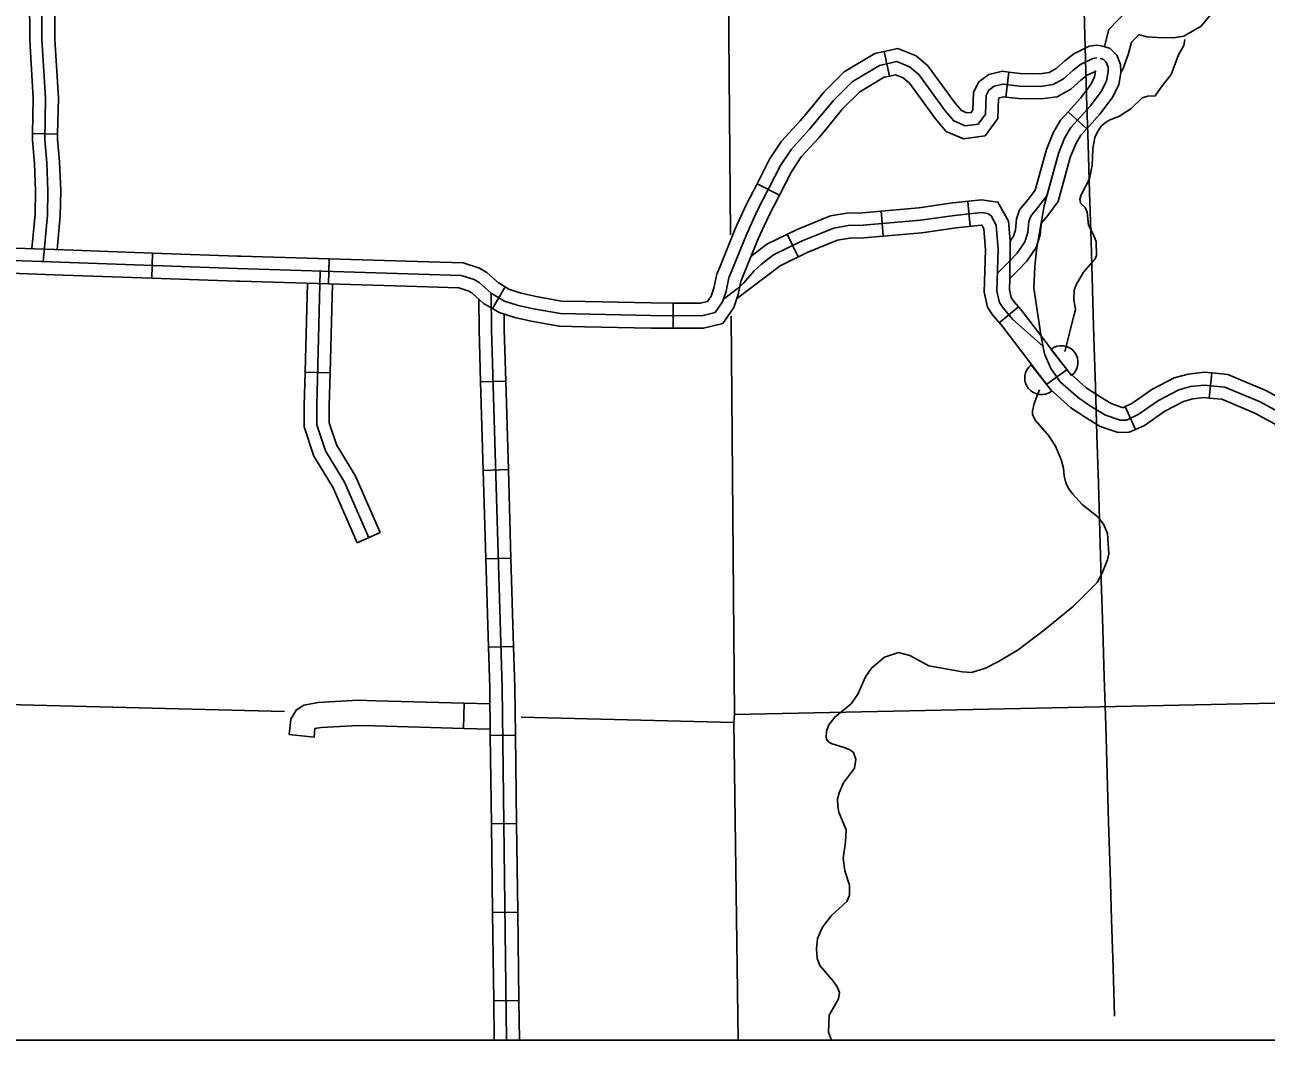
# Model space of a CAD drawing. Extents: x 1212896 to 1368412, y 378476 to 478763.
# Drawn here: x 1306302 to 1313715, y 388319 to 394380 of the extents above; entities that cross this region are included whole.
import ezdxf

# ---------------------------------------------------------------- set-up
doc = ezdxf.new("R2010")
doc.units = 0
for name, color, linetype in [('1', 7, 'Continuous'), ('Level 31', 7, 'Continuous'), ('Level 32', 7, 'Continuous'), ('Level 35', 7, 'Continuous'), ('Level 38', 7, 'Continuous'), ('Level 4', 7, 'Continuous'), ('Level 45', 7, 'Continuous'), ('Level 46', 7, 'Continuous'), ('Level 5', 7, 'Continuous'), ('Level 60', 7, 'Continuous')]:
    doc.layers.add(name, color=color, linetype=linetype)

msp = doc.modelspace()

# ---------------------------------------------------------------- linework, layer by layer
at = {"layer": '1'}
msp.add_lwpolyline([(1257400.3, 437504), (1319317.3, 437504), (1319317.3, 388319.3), (1257400.3, 388319.3)], close=True, dxfattribs=at)
at = {"layer": 'Level 31'}
for p, q in [((1311466.4, 394074.2), (1311434.4, 394220.8)), ((1312179.5, 394097.6), (1312161.2, 393948.7)), ((1312161.2, 393948.7), (1312161.2, 393948.7)), ((1312643.6, 393760), (1312532.5, 393860.8)), ((1310808.3, 393362.9), (1310674.8, 393431.2)), ((1312185.9, 393088.4), (1312184.1, 392866)), ((1307065, 393017.6), (1307059.6, 392867.7)), ((1308120, 392983.1), (1308115.5, 392833.1)), ((1310594.7, 392887.6), (1310594.7, 392887.6)), ((1309094.6, 392686), (1309170.9, 392815.2)), ((1310174.7, 392719.3), (1310174.3, 392569.3))]:
    msp.add_line(p, q, dxfattribs=at)
for points in [[(1312643.6, 393760), (1312722.3, 393846.8), (1312795.5, 393944), (1312834.8, 394021.1), (1312847.5, 394095.2), (1312845.1, 394143.5), (1312823.6, 394198.8), (1312784.3, 394238.4), (1312740.9, 394252.4), (1312706.2, 394258.1), (1312658.9, 394252.8), (1312618, 394232.1)], [(1311434.4, 394220.8), (1311377.7, 394208.4), (1311195.7, 394098.7), (1311075.3, 393979.1), (1310987.4, 393872.8)], [(1311434.4, 394220.8), (1311515.8, 394238.5), (1311624.3, 394194), (1311695.3, 394135.9), (1311857.7, 393912.3), (1311885, 393880.4)], [(1312618, 394232.1), (1312567.1, 394206.3), (1312512, 394164.7), (1312461.8, 394118.8), (1312419.2, 394095.7), (1312363.2, 394087.9), (1312247, 394089.3), (1312179.5, 394097.6)], [(1312704.3, 394182.4), (1312680.7, 394179.8), (1312606.9, 394142.5), (1312560.1, 394107), (1312505.6, 394057.2), (1312443, 394023.3), (1312367.9, 394012.8), (1312241.9, 394014.3)], [(1312405.1, 393359), (1312474.3, 393612), (1312510.5, 393702.5), (1312548.5, 393766.8), (1312664.5, 393894.6), (1312731.7, 393983.9), (1312762.8, 394044.9), (1312772.2, 394099.8), (1312770.8, 394127.7), (1312759.4, 394157.1), (1312743.9, 394172.7), (1312723.2, 394179.3)], [(1312241.9, 394014.3), (1312144.4, 394026.3), (1312090.9, 394013.6), (1312058.5, 393989.8), (1312042.4, 393958.8), (1312038.7, 393846.1), (1311995.5, 393787.3), (1311917.5, 393777.3), (1311850, 393805.9), (1311798.8, 393865.9), (1311640.3, 394083.9), (1311585.4, 394128.8), (1311508.9, 394160.3), (1311405.8, 394137.8), (1311242.1, 394039.2), (1311130.8, 393928.5), (1310988.9, 393757), (1310879.7, 393638.3), (1310815, 393540.7), (1310678.1, 393273.1), (1310613.3, 393133.3), (1310506.4, 392869.4), (1310489.8, 392789.3), (1310468.8, 392726.3), (1310425.3, 392663.3), (1310345.8, 392643.8), (1310041.3, 392644.7), (1309500.2, 392655.9), (1309340.5, 392684.3), (1309247.5, 392705.3), (1309166.2, 392730.8), (1309086.2, 392778.1), (1309015.7, 392841.1), (1308985.8, 392859.2), (1308907.4, 392884.5), (1307569.3, 392924.5), (1305063.6, 393014.1)], [(1311885, 393880.4), (1311895.5, 393868), (1311928, 393854.2), (1311954.1, 393857.6), (1311964.5, 393871.8), (1311968, 393978.3), (1312000, 394040), (1312058.8, 394083), (1312140.1, 394102.4), (1312179.5, 394097.6)], [(1312685.7, 394098.2), (1312646.8, 394078.6), (1312608.1, 394049.3), (1312549.4, 393995.6), (1312466.8, 393950.9), (1312372.7, 393937.8), (1312236.9, 393939.4), (1312161.2, 393948.7)], [(1312532.5, 393860.8), (1312606.6, 393942.5), (1312667.8, 394023.7), (1312690.8, 394068.8), (1312696.8, 394103.8), (1312685.7, 394098.2)], [(1311466.4, 394074.2), (1311433.9, 394067.1), (1311288.6, 393979.6), (1311186.2, 393877.8), (1311102.9, 393777.2)], [(1311770.9, 393783), (1311739.8, 393819.4), (1311585.3, 394032), (1311546.6, 394063.7), (1311502.1, 394082), (1311466.4, 394074.2)], [(1312161.2, 393948.7), (1312148.6, 393950.2), (1312123, 393944.1), (1312117, 393939.7), (1312116.8, 393939.3), (1312112.9, 393820.4), (1312036.9, 393717.1), (1311906.9, 393700.3), (1311804.4, 393743.7), (1311770.9, 393783)], [(1310987.4, 393872.8), (1310932.3, 393806.3), (1310820.5, 393684.7), (1310750.1, 393578.6), (1310674.8, 393431.2)], [(1312532.5, 393860.8), (1312487.8, 393811.6), (1312443, 393735.7), (1312403.1, 393635.9), (1312336.6, 393392.9), (1312324.4, 393377)], [(1311102.9, 393777.2), (1311045.4, 393707.6), (1310938.9, 393591.9), (1310879.8, 393502.8), (1310808.3, 393362.9)], [(1312443.7, 393286), (1312473.5, 393325.2), (1312545.6, 393588.1), (1312578, 393669.4), (1312609.1, 393722.1), (1312643.6, 393760)], [(1310674.8, 393431.2), (1310610.7, 393305.9), (1310544.5, 393163.2), (1310455.7, 392943.9)], [(1310594.7, 392887.6), (1310682.2, 393103.4), (1310745.6, 393240.2), (1310808.3, 393362.9)], [(1312110.1, 392898), (1312129.9, 392917.8), (1312181.3, 392967.6), (1312227.8, 393017.4), (1312274.2, 393083.8), (1312292.5, 393140.3), (1312297.4, 393206.7), (1312309.1, 393238.2), (1312352.2, 393289.7), (1312405.1, 393359)], [(1312324.4, 393377), (1312293.6, 393336.6), (1312243.2, 393276.4), (1312223.4, 393222.8), (1312218.3, 393154.8), (1312206.3, 393117.6), (1312185.9, 393088.4)], [(1312184.1, 392866), (1312234.8, 392915.1), (1312286.2, 392970.1), (1312342.1, 393050.1), (1312366.6, 393125.7), (1312371.4, 393190.6), (1312374.9, 393200.1), (1312410.8, 393242.8), (1312443.7, 393286)], [(1306009.7, 393055.3), (1306537.3, 393036.4)], [(1306537.3, 393036.4), (1307065, 393017.6)], [(1307592.2, 392998.8), (1307571.8, 392999.4), (1307065, 393017.6)], [(1308120, 392983.1), (1307592.2, 392998.8)], [(1308647.7, 392967.3), (1308120, 392983.1)], [(1309170.9, 392815.2), (1309130.7, 392838.9), (1309060.5, 392901.7), (1309017.2, 392927.9), (1308920.3, 392959.2), (1308647.7, 392967.3)], [(1310455.7, 392943.9), (1310434.3, 392891.2), (1310417.3, 392808.9), (1310401, 392760.1), (1310379.8, 392729.3), (1310336.8, 392718.8), (1310174.7, 392719.3)], [(1306532, 392886.5), (1306004.3, 392905.4)], [(1307059.6, 392867.7), (1306532, 392886.5)], [(1307587.7, 392848.9), (1307566.8, 392849.5), (1307059.6, 392867.7)], [(1308115.5, 392833.1), (1307587.7, 392848.9)], [(1308115.5, 392833.1), (1308643.3, 392817.4)], [(1310174.3, 392569.3), (1310354.7, 392568.7), (1310470.8, 392597.2), (1310536.6, 392692.5), (1310562.4, 392769.8), (1310578.4, 392847.5), (1310594.7, 392887.6)], [(1308643.3, 392817.4), (1308894.5, 392809.9), (1308954.4, 392790.5), (1308970.9, 392780.6), (1309041.7, 392717.2), (1309094.6, 392686)], [(1309648.1, 392727.9), (1309507.5, 392730.8), (1309355.3, 392757.8), (1309267, 392777.8), (1309196.9, 392799.8), (1309170.9, 392815.2)], [(1309645, 392577.9), (1309492.8, 392581.1), (1309325.7, 392610.7), (1309227.9, 392632.8), (1309135.5, 392661.9), (1309094.6, 392686)], [(1310174.7, 392719.3), (1310042.2, 392719.7), (1309648.1, 392727.9)], [(1310174.3, 392569.3), (1310040.4, 392569.7), (1309645, 392577.9)]]:
    msp.add_lwpolyline(points, dxfattribs=at)
at = {"layer": 'Level 32'}
for p, q in [((1311933.1, 393326.2), (1311948.6, 393177)), ((1311415.5, 393269.5), (1311428.4, 393120)), ((1310854.5, 393130.8), (1310920.1, 392995.9)), ((1312236.3, 392697.2), (1312121.8, 392600.2)), ((1312406, 392234.6), (1312527.8, 392322.1)), ((1309024.1, 392248), (1309174.1, 392252.5)), ((1313375.8, 392152.4), (1313390.4, 392301.7)), ((1312935.3, 391964.8), (1312873.3, 392101.4)), ((1309039.8, 391720.3), (1309189.7, 391724.7)), ((1309055.5, 391192.5), (1309205.4, 391197)), ((1309071.1, 390664.7), (1309221.1, 390669.2)), ((1309082, 390138.1), (1309232, 390140)), ((1309088.8, 389610.2), (1309238.8, 389612.1)), ((1309095.6, 389082.2), (1309245.6, 389084.1)), ((1309102.4, 388554.2), (1309252.4, 388556.2))]:
    msp.add_line(p, q, dxfattribs=at)
for points in [[(1312704.3, 394182.4), (1312680.7, 394179.8), (1312606.9, 394142.5), (1312560.1, 394107), (1312505.6, 394057.2), (1312443, 394023.3), (1312367.9, 394012.8), (1312241.9, 394014.3)], [(1313871.7, 392024.7), (1313679.7, 392129.1), (1313467.7, 392217.4), (1313345.9, 392229.3), (1313263.7, 392220.1), (1313193.9, 392200.7), (1313071.9, 392136.8), (1312951.6, 392053), (1312880.6, 392020.8), (1312842.6, 392019.7), (1312755.8, 392050.1), (1312667.2, 392104.6), (1312593.8, 392152.5), (1312487.1, 392247.9), (1312429.6, 392327.9), (1312391.9, 392417), (1312370.8, 392517.6), (1312327.9, 392809), (1312333.4, 392935.6), (1312344.5, 393037.6), (1312388.9, 393299.9), (1312474.3, 393612), (1312510.5, 393702.5), (1312548.5, 393766.8), (1312664.5, 393894.6), (1312731.7, 393983.9), (1312762.8, 394044.9), (1312772.2, 394099.8), (1312770.8, 394127.7), (1312759.4, 394157.1), (1312743.9, 394172.7), (1312723.2, 394179.3)], [(1312241.9, 394014.3), (1312144.4, 394026.3), (1312090.9, 394013.6), (1312058.5, 393989.8), (1312042.4, 393958.8), (1312038.7, 393846.1), (1311995.5, 393787.3), (1311917.5, 393777.3), (1311850, 393805.9), (1311798.8, 393865.9), (1311640.3, 394083.9), (1311585.4, 394128.8), (1311508.9, 394160.3), (1311405.8, 394137.8), (1311242.1, 394039.2), (1311130.8, 393928.5), (1310988.9, 393757), (1310879.7, 393638.3), (1310815, 393540.7), (1310678.1, 393273.1), (1310613.3, 393133.3), (1310506.4, 392869.4), (1310489.8, 392789.3), (1310468.8, 392726.3), (1310425.3, 392663.3), (1310345.8, 392643.8), (1310041.3, 392644.7), (1309500.2, 392655.9), (1309340.5, 392684.3), (1309247.5, 392705.3), (1309166.2, 392730.8), (1309086.2, 392778.1), (1309015.7, 392841.1), (1308985.8, 392859.2), (1308907.4, 392884.5), (1307569.3, 392924.5), (1305063.6, 393014.1)], [(1310637.6, 392997.2), (1310734.3, 393070.7), (1310913.8, 393158.1), (1311112.7, 393239.2), (1311211.7, 393256.5), (1311304.7, 393258.5), (1311641.8, 393287.6), (1311845.1, 393317.1), (1312015.7, 393334.7), (1312113.1, 393321.7), (1312176.6, 393207), (1312185.9, 393088.4)], [(1310552.2, 392743.8), (1310813.3, 392942.3), (1310975, 393021.1), (1311154.4, 393094.2), (1311226.3, 393106.8), (1311312.8, 393108.7), (1311659, 393138.6), (1311863.6, 393168.2), (1312013.5, 393183.7), (1312018.4, 393183), (1312029.6, 393162.8), (1312039.4, 393037.6), (1312031.5, 392783.8), (1312052, 392693.8), (1312081.4, 392647.9), (1312141.8, 392576.7), (1312427.3, 392202.5)], [(1312184.1, 392866), (1312182, 392798.3), (1312192.4, 392752.7), (1312202.3, 392737.3), (1312258.7, 392670.7), (1312537.9, 392304.9)], [(1309086.2, 392778.1), (1309088.5, 392560.2), (1309152, 390423.1), (1309179, 388319.3)], [(1309012.9, 392744.8), (1309014.9, 392558.7), (1309024.1, 392248)], [(1309163.9, 392654.4), (1309164.9, 392561.8), (1309174.1, 392252.5)], [(1309024.1, 392248), (1309039.8, 391720.3)], [(1309174.1, 392252.5), (1309189.7, 391724.7)], [(1312873.3, 392101.4), (1312863.1, 392096.7), (1312854.6, 392096.5), (1312788.8, 392119.5), (1312708.1, 392169.1), (1312640.4, 392213.3), (1312537.9, 392304.9)], [(1313390.4, 392301.7), (1313345.3, 392306.1), (1313249.2, 392295.3), (1313165.6, 392272.1), (1313032.2, 392202.3), (1312913.6, 392119.7), (1312873.3, 392101.4)], [(1313903.5, 392094.4), (1313712.7, 392198.1), (1313486.5, 392292.3), (1313390.4, 392301.7)], [(1312935.3, 391964.8), (1312897.5, 391947.6), (1312831.1, 391945.8), (1312724, 391983.2), (1312627.8, 392042.4), (1312548.9, 392093.8), (1312427.3, 392202.5)], [(1313375.8, 392152.4), (1313346.4, 392155.3), (1313277.8, 392147.6), (1313221.1, 392131.8), (1313110.2, 392073.8), (1312988.1, 391988.8), (1312935.3, 391964.8)], [(1313831.8, 391962.6), (1313647.9, 392062.7), (1313449.6, 392145.2), (1313375.8, 392152.4)], [(1309039.8, 391720.3), (1309055.5, 391192.5)], [(1309189.7, 391724.7), (1309205.4, 391197)], [(1309055.5, 391192.5), (1309071.1, 390664.7)], [(1309205.4, 391197), (1309221.1, 390669.2)], [(1309071.1, 390664.7), (1309078.4, 390421.5), (1309082, 390138.1)], [(1309221.1, 390669.2), (1309228.3, 390424.7), (1309232, 390140)], [(1309082, 390138.1), (1309088.8, 389610.2)], [(1309232, 390140), (1309238.8, 389612.1)], [(1309088.8, 389610.2), (1309095.6, 389082.2)], [(1309238.8, 389612.1), (1309245.6, 389084.1)], [(1309095.6, 389082.2), (1309102.4, 388554.2)], [(1309245.6, 389084.1), (1309252.4, 388556.2)], [(1309102.4, 388554.2), (1309105.4, 388319.3)], [(1309252.4, 388556.2), (1309255.4, 388319.3)]]:
    msp.add_lwpolyline(points, dxfattribs=at)
at = {"layer": 'Level 35'}
for points in [[(1313229.6, 394293), (1313222.9, 394257.3), (1313192.7, 394200.3), (1313147.6, 394084)], [(1313147.6, 394084), (1313088.6, 394008.7), (1313053.3, 393955.5), (1313007.8, 393954.9), (1312974.7, 393944.1), (1312906.8, 393877.9), (1312835.2, 393833.6), (1312777.9, 393810.9), (1312753.4, 393795.1), (1312729.1, 393775.3), (1312707.1, 393741.6), (1312692.2, 393708), (1312680.3, 393639.5), (1312676.2, 393543.2), (1312660.5, 393460.8), (1312609.7, 393364.7), (1312603.4, 393339.4), (1312607.3, 393314.6), (1312634, 393290.3), (1312646.1, 393260.8), (1312654.2, 393184.7), (1312686.9, 393122.7), (1312699.4, 393085.6), (1312702.7, 393003.7), (1312694.5, 392983.1), (1312623.8, 392903.1), (1312581.1, 392828.6), (1312568.6, 392795.4), (1312565.8, 392741), (1312576.3, 392679.3), (1312567.7, 392642.1), (1312513.2, 392429.4)], [(1312362.4, 392200.9), (1312344.8, 392161.8), (1312329.8, 392120.1), (1312320.4, 392075), (1312320.8, 392052.3), (1312338.1, 392018.4), (1312416.9, 391926.6), (1312456.7, 391864.7), (1312491.2, 391784.5), (1312504.7, 391732.8), (1312508.1, 391688.8), (1312519.4, 391646), (1312535.8, 391612.8), (1312560.4, 391578.1), (1312617.2, 391516.7), (1312710.4, 391442.9), (1312743.7, 391399.2), (1312767.6, 391342.8), (1312776.2, 391222.8), (1312767.2, 391186.4), (1312733.8, 391102.2), (1312706.4, 391051.3), (1312563.9, 390909.7), (1312391.3, 390768.1), (1312235.1, 390649.1), (1312117.3, 390579.4), (1312038.6, 390540), (1311955.5, 390513.4), (1311901.5, 390518.2), (1311700.4, 390553.8), (1311587.6, 390615.5), (1311519.6, 390633.2), (1311435.7, 390604.8), (1311359.3, 390540), (1311321.7, 390488.2)], [(1311321.7, 390488.2), (1311276.6, 390383.6), (1311236.7, 390327.3), (1311138.7, 390248), (1311102.8, 390201.1), (1311089.6, 390164.7), (1311087.5, 390124.6), (1311091.8, 390111.6), (1311104, 390098.9), (1311123.2, 390087.3), (1311195.7, 390066.7), (1311228.8, 390052.5), (1311250.1, 390036.9), (1311263.9, 389996.1), (1311257.1, 389942.8), (1311191.2, 389855.2), (1311164.5, 389796.5), (1311154.6, 389760.4), (1311156.4, 389713.1), (1311163.1, 389681.2), (1311206.4, 389573.9), (1311203, 389500.6), (1311190.1, 389405.1), (1311198.7, 389330.1), (1311227.6, 389243.5), (1311226.9, 389184.4), (1311210.7, 389146.9), (1311117.8, 389061.7), (1311065.4, 388994.4), (1311036.9, 388926.6), (1311029.3, 388865.3), (1311033.6, 388807.3), (1311049.4, 388765.5), (1311131.4, 388670.1), (1311154, 388637.5), (1311166.8, 388603.7), (1311161.1, 388565.4), (1311105.8, 388469.1), (1311101.1, 388366.7), (1311120.3, 388319.3)]]:
    msp.add_lwpolyline(points, dxfattribs=at)
at = {"layer": 'Level 38'}
for p, q in [((1312553.4, 392286.4), (1312429.9, 392443.7)), ((1312435.4, 392193.8), (1312311.9, 392351.1))]:
    msp.add_line(p, q, dxfattribs=at)
for centre, start, end in [((1312491.6, 392365), 308.1242, 128.1242), ((1312373.6, 392272.4), 128.1242, 308.1242)]:
    msp.add_arc(centre, 100, start, end, dxfattribs=at)
at = {"layer": 'Level 4'}
for points in [[(1310516, 393126.8), (1310496.6, 395518.5), (1310496.7, 395554.6), (1310417.6, 400790.7), (1310418.6, 400868.9)], [(1310562.9, 388319.3), (1310535.5, 390215.3), (1310539.3, 390263.5), (1310520, 392640)]]:
    msp.add_lwpolyline(points, dxfattribs=at)
at = {"layer": 'Level 45'}
for p, q in [((1306347.9, 393730.5), (1306497.9, 393727.2)), ((1308125.4, 392301.8), (1307975.4, 392305.8)), ((1308424.9, 391348.7), (1308287.5, 391288.6)), ((1308922.6, 390180.6), (1308926.7, 390330.5)), ((1308029.4, 390128.4), (1307880.2, 390144.2))]:
    msp.add_line(p, q, dxfattribs=at)
for points in [[(1306384.1, 394798.9), (1306363.6, 394727.8), (1306330.6, 394546.5), (1306331, 394292), (1306333.5, 394251.7)], [(1306454.9, 394778.6), (1306435.4, 394711), (1306404.2, 394539.9), (1306404.6, 394294.3), (1306426.3, 393943), (1306420.8, 393694.3), (1306432.8, 393556.2), (1306440.4, 393389), (1306436.6, 393244.5), (1306410.7, 392964.4)], [(1306528.3, 394757.4), (1306509.9, 394693.5), (1306480.6, 394533.1), (1306481, 394296.7), (1306483.2, 394260.9)], [(1306333.5, 394251.7), (1306352.6, 393941.5), (1306347.9, 393730.5)], [(1306483.2, 394260.9), (1306502.7, 393944.5), (1306497.9, 393727.2)], [(1306347.9, 393730.5), (1306347.1, 393691.9), (1306359.3, 393551.3), (1306366.8, 393388.3), (1306363.1, 393248.9), (1306359.4, 393208.6)], [(1306497.9, 393727.2), (1306497.2, 393696.7), (1306509, 393561.3), (1306516.9, 393389.7), (1306512.9, 393240), (1306508.7, 393194.8)], [(1306359.4, 393208.6), (1306344.2, 393044.7)], [(1310474.1, 392742.3), (1310557.1, 392803.3), (1310596.8, 392839.3), (1310658.1, 392910.8), (1310702, 392951.9), (1310773.8, 393006.5), (1310944.4, 393089.6), (1311133.5, 393166.7), (1311219, 393181.6), (1311308.8, 393183.6), (1311650.4, 393213.1), (1311854.4, 393242.6), (1312014.6, 393259.2), (1312053.7, 393254), (1312073, 393239.4), (1312103.1, 393184.9), (1312114.5, 393039.4), (1312106.8, 392791.1), (1312122.2, 392723.2), (1312141.8, 392692.6), (1312200.2, 392623.7), (1312382.3, 392462.8)], [(1306508.7, 393194.8), (1306494.4, 393039.4)], [(1308356.2, 391318.7), (1308211, 391650.6), (1308097, 391837.4), (1308045.2, 391993), (1308045.2, 392107.1), (1308066.6, 392909.6)], [(1307975.4, 392305.8), (1307989.7, 392838.3)], [(1308125.4, 392301.8), (1308139.6, 392833.8)], [(1308060.7, 391752.9), (1308028.5, 391805.5), (1307970.2, 391980.8), (1307970.2, 392108.1), (1307975.4, 392305.8)], [(1308188.7, 391831.1), (1308165.4, 391869.2), (1308120.2, 392005.1), (1308120.2, 392106.1), (1308125.4, 392301.8)], [(1308424.9, 391348.7), (1308277.7, 391685.4), (1308188.7, 391831.1)], [(1308287.5, 391288.6), (1308144.4, 391615.9), (1308060.7, 391752.9)], [(1307880.2, 390144.2), (1307889.8, 390234.4), (1307923.4, 390289.7), (1307967.5, 390318.2), (1308053.4, 390335.6), (1308292.1, 390348.1), (1308398.9, 390345.1)], [(1308398.9, 390345.1), (1308926.7, 390330.5)], [(1308926.7, 390330.5), (1309079.6, 390326.3)], [(1308029.4, 390128.4), (1308034.7, 390178.7), (1308072.3, 390186.4), (1308294, 390198), (1308394.8, 390195.2)], [(1308394.8, 390195.2), (1308922.6, 390180.6)], [(1308922.6, 390180.6), (1309081.5, 390176.2)]]:
    msp.add_lwpolyline(points, dxfattribs=at)
at = {"layer": 'Level 46'}
for points in [[(1312749.7, 394251.1), (1312775.9, 394352.1), (1312885.7, 394464.7)], [(1312848.7, 394099.1), (1312861.2, 394118.9), (1312893.8, 394209), (1312911.1, 394275.9), (1312954.6, 394320.5), (1312959, 394320.9), (1313001.8, 394308.9), (1313067.1, 394305.1), (1313162, 394302.5), (1313223.4, 394311.9), (1313327.8, 394372.2), (1313438.9, 394506.3)]]:
    msp.add_lwpolyline(points, dxfattribs=at)
at = {"layer": 'Level 5'}
for points in [[(1305168.9, 390349), (1307853.7, 390282.1)], [(1314998.9, 390355.8), (1310539.3, 390263.5)], [(1309265.5, 390246.9), (1310535.5, 390215.3)]]:
    msp.add_lwpolyline(points, dxfattribs=at)
at = {"layer": 'Level 60'}
msp.add_spline([(1312809.8, 388461.7), (1311685.6, 425480.9), (1311315.8, 437639.7)], degree=3, dxfattribs=at)

doc.saveas('drawing.dxf')
